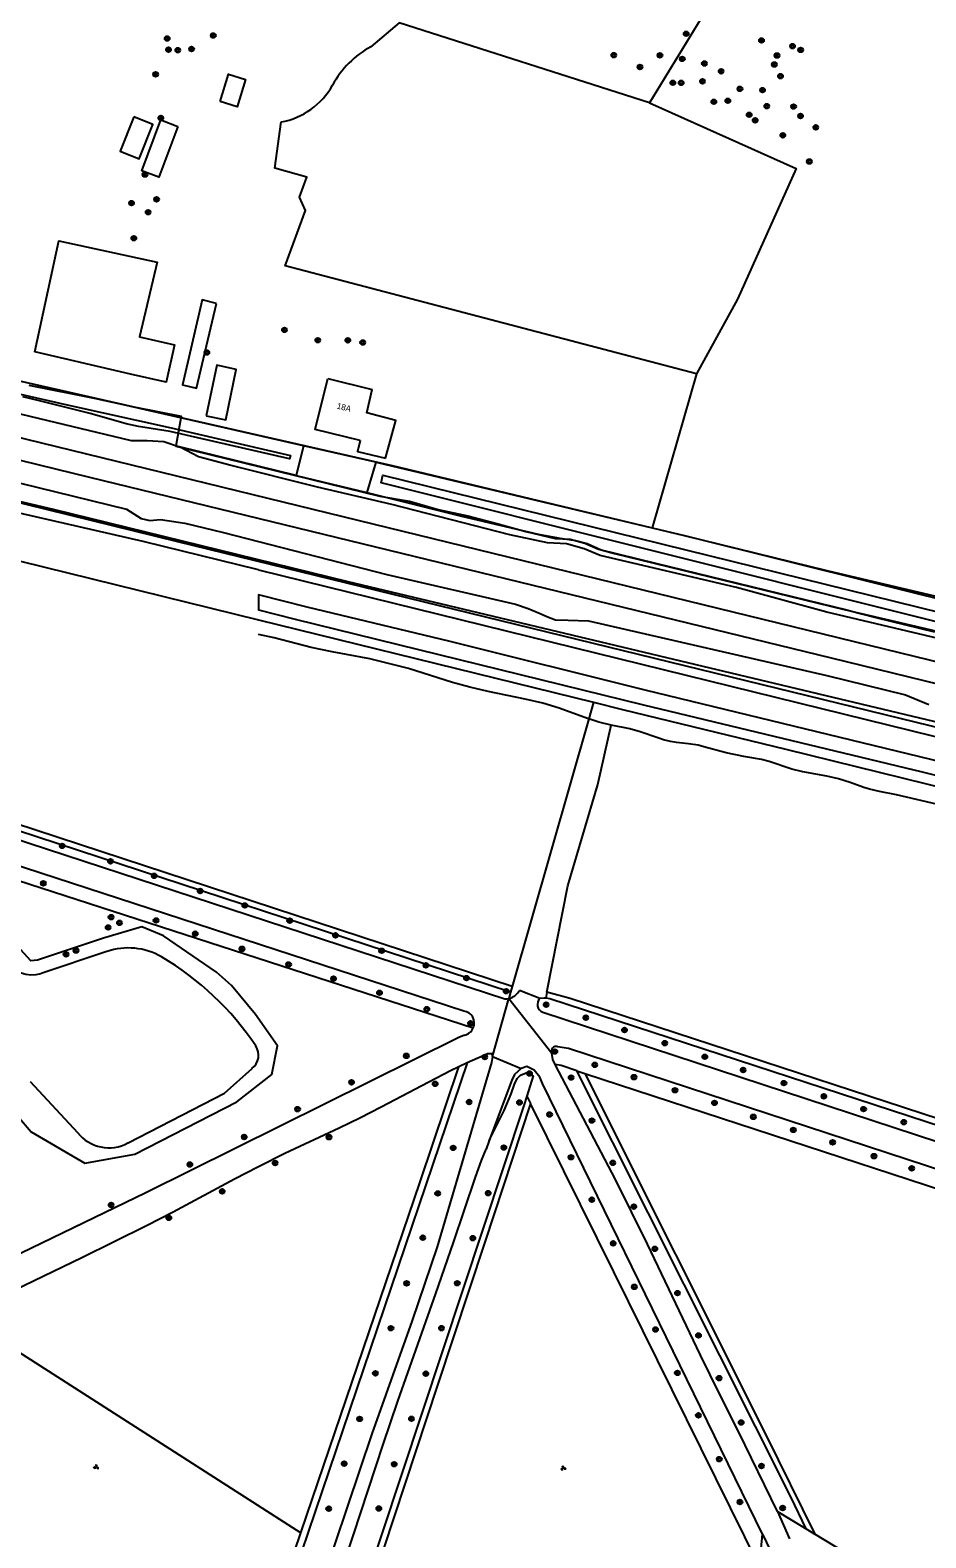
# Model space of a CAD drawing. Extents: x 128999 to 131010, y 395498 to 399007.
# Drawn here: x 130462 to 130611.2, y 397522.8 to 397773.9 of the extents above; entities that cross this region are included whole.
import ezdxf

# ---------------------------------------------------------------- set-up
doc = ezdxf.new("R2010")
doc.units = 0
for name, color, linetype in [('gg-afsc-erfafscheiding', 7, 'Continuous'), ('gg-afsc-hekwerk', 7, 'Continuous'), ('gg-anno-huisnummerreeks BGT', 7, 'Continuous'), ('gg-aspt-spoorlijn', 7, 'Continuous'), ('gg-bbg-bijgebouw', 7, 'Continuous'), ('gg-bbg-gedigitaliseerde bebouwing', 7, 'Continuous'), ('gg-bbg-hoofdgebouw', 7, 'Continuous'), ('gg-bbg-overig bouwwerk', 7, 'Continuous'), ('gg-knt-onverhard', 7, 'Continuous'), ('gg-kntw-bovenkant insteek waterloop', 7, 'Continuous'), ('gg-kntw-waterlijn', 7, 'Continuous'), ('gt-grn-groengrens', 7, 'Continuous'), ('gt-grn-groengrens NZ', 7, 'Continuous'), ('gt-grn-vlakafsluiter', 7, 'Continuous'), ('gt-symb-boom', 7, 'Continuous'), ('gt-symb-groenvak', 7, 'Continuous'), ('gx-grn-maaiveld', 7, 'Continuous')]:
    doc.layers.add(name, color=color, linetype=linetype)

# ---------------------------------------------------------------- blocks, each defined once
blk = doc.blocks.new('gt0-BOOM')
at = {"layer": 'gt-symb-boom'}
for radius in [0.4, 0.2]:
    blk.add_circle((0, 0), radius, dxfattribs=at)
blk = doc.blocks.new('gt0-GRVAK')
at = {"layer": 'gt-symb-groenvak'}
for p, q in [((-0.11, 0.19), (-0.23, 0.24)), ((-0.18, 0.15), (0.09, 0.15)), ((-0.09, 0.21), (-0.16, 0.32)), ((-0.05, 0.21), (-0.05, 0.39)), ((0, 0.21), (0.06, 0.32)), ((0.01, 0.19), (0.13, 0.24)), ((0.26, -0.05), (0.2, 0.06)), ((0.31, -0.05), (0.31, 0.13)), ((0.35, -0.05), (0.41, 0.06)), ((-0.24, -0.23), (-0.36, -0.18)), ((-0.32, -0.26), (-0.05, -0.26)), ((-0.23, -0.21), (-0.29, -0.1)), ((-0.18, -0.2), (-0.18, -0.02)), ((-0.14, -0.21), (-0.07, -0.1)), ((-0.12, -0.23), (0, -0.18)), ((0.24, -0.07), (0.12, -0.02)), ((0.17, -0.11), (0.44, -0.11)), ((0.37, -0.07), (0.49, -0.02))]:
    blk.add_line(p, q, dxfattribs=at)

msp = doc.modelspace()

# ---------------------------------------------------------------- linework, layer by layer
at = {"layer": 'gg-afsc-erfafscheiding'}
msp.add_line((130500, 397675.66), (130555.79, 397661.97), dxfattribs=at)
for points in [[(130499.99, 397684.02), (130638.65, 397649.86), (130753.38, 397621.86), (130767.98, 397618.13), (130775.46, 397616.31), (130882.93, 397589.7), (130990.24, 397563.5)], [(130555.01, 397659.22), (130554.81, 397659.28), (130550.1, 397660.96), (130547.36, 397661.79), (130544.44, 397662.47), (130538.29, 397663.73), (130535.21, 397664.47), (130532.32, 397665.27), (130524.97, 397667.6), (130518.57, 397669.21), (130512.29, 397670.38), (130508.78, 397671.09), (130502.62, 397672.67), (130500, 397673.26)], [(130555.79, 397661.97), (130560.63, 397660.78), (130587.86, 397654.16), (130611.26, 397648.39), (130900.63, 397577.75)], [(130558.76, 397658.14), (130556.72, 397658.67), (130555.01, 397659.22)], [(130613.86, 397644.77), (130606.3, 397646.54), (130603.42, 397647.1), (130601.8, 397647.47), (130600.85, 397647.77), (130598.54, 397648.61), (130596.62, 397649.19), (130594.67, 397649.64), (130590.69, 397650.37), (130588.84, 397650.82), (130585.05, 397652.12), (130583.79, 397652.44), (130580.85, 397652.94), (130577.91, 397653.55), (130574.2, 397654.56), (130573.23, 397654.79), (130571.62, 397655.05), (130569.64, 397655.28), (130568.65, 397655.44), (130567.49, 397655.72), (130566.53, 397656.01), (130563.6, 397657.03), (130561.85, 397657.52), (130558.76, 397658.14)]]:
    msp.add_lwpolyline(points, dxfattribs=at)
at = {"layer": 'gg-afsc-hekwerk'}
for points in [[(130305.3, 397730.74), (130312.33, 397729.02), (130314.62, 397728.08), (130318.81, 397725.39), (130321.13, 397724.45), (130323.59, 397724.01), (130326.04, 397723.61), (130328.53, 397723.38), (130331.04, 397723.65), (130335.98, 397724.15), (130338.47, 397724.44), (130340.95, 397724.23), (130411.31, 397707.08), (130457.42, 397695.86), (130486.53, 397688.72), (130719.44, 397631.79), (130748.55, 397624.63), (130852.82, 397599.17), (130874.67, 397593.85), (130884.39, 397591.5), (130933.11, 397579.6), (130969.65, 397570.66), (130994.02, 397564.72), (131000, 397563.27)], [(130749.75, 397648.32), (130743.3, 397646.63), (130742.09, 397646.45), (130741.09, 397646.5), (130739.59, 397646.81), (130735.08, 397647.95), (130680.59, 397662.45), (130631.52, 397675.06), (130616.43, 397678.75), (130594.71, 397683.82), (130570.96, 397689.65), (130522.31, 397701.35), (130446.79, 397718.45)], [(130461.75, 397714.73), (130472.65, 397712.57), (130479.24, 397711.16), (130487.15, 397709.62), (130486.27, 397704.61), (130520.21, 397696.3), (130525.14, 397695.46), (130529.94, 397694.08), (130534.86, 397693.01), (130539.73, 397691.74), (130544.52, 397690.37), (130549.43, 397689.24), (130551.92, 397689.11), (130554.34, 397688.45), (130556.66, 397687.44), (130566.36, 397685.06), (130597.99, 397677.32), (130600.42, 397676.7), (130602.83, 397676.06), (130612.61, 397673.71)]]:
    msp.add_lwpolyline(points, dxfattribs=at)
at = {"layer": 'gg-aspt-spoorlijn'}
for points in [[(129000, 398063.21), (129752.7, 397878.97), (130646.71, 397660.45), (130774.08, 397629.42), (130829.88, 397615.68), (130921.62, 397593.27), (130961.83, 397583.35), (131000, 397574.06)], [(129000, 398059.31), (129062.68, 398043.93), (129180.21, 398015.32), (129384.51, 397965.22), (129415.58, 397957.75), (129526.6, 397930.53), (129638.2, 397903.31), (130162.26, 397775.1), (130285.4, 397745.09), (130471.89, 397699.43), (130595.37, 397669.33), (130844.82, 397608.38), (130947.58, 397583.19), (131000, 397570.44)]]:
    msp.add_lwpolyline(points, dxfattribs=at)
at = {"layer": 'gg-bbg-bijgebouw'}
msp.add_line((130478.67, 397716.57), (130462.75, 397720.32), dxfattribs=at)
for points in [[(130462.75, 397720.32), (130466.76, 397738.77), (130483.12, 397735.26), (130480.17, 397722.79), (130486.03, 397721.48), (130484.64, 397715.23), (130478.67, 397716.57)], [(130493.01, 397728.36), (130490.62, 397728.95), (130487.33, 397714.82), (130489.68, 397714.27), (130493.01, 397728.36)], [(130491.32, 397709.64), (130494.55, 397708.98), (130496.27, 397717.38), (130493.05, 397718.06), (130491.32, 397709.64)]]:
    msp.add_lwpolyline(points, dxfattribs=at)
at = {"layer": 'gg-bbg-gedigitaliseerde bebouwing'}
for points in [[(130516.94, 397705.52), (130509.46, 397707.35), (130511.57, 397715.86)], [(130516.94, 397705.52), (130516.51, 397703.72), (130521.19, 397702.6)]]:
    msp.add_lwpolyline(points, dxfattribs=at)
at = {"layer": 'gg-bbg-hoofdgebouw'}
msp.add_line((130511.57, 397715.86), (130518.97, 397714.02), dxfattribs=at)
msp.add_lwpolyline([(130521.19, 397702.6), (130522.86, 397708.9), (130518.04, 397710.14), (130518.97, 397714.02)], dxfattribs=at)
at = {"layer": 'gg-bbg-overig bouwwerk'}
for points in [[(130493.61, 397761.99), (130495.01, 397766.55), (130497.86, 397765.67), (130496.45, 397761.11), (130493.61, 397761.99)], [(130479.23, 397759.43), (130476.96, 397753.7), (130480.16, 397752.43), (130482.43, 397758.17), (130479.23, 397759.43)], [(130486.58, 397757.85), (130483.42, 397749.37), (130480.56, 397750.44), (130483.72, 397758.91), (130486.58, 397757.85)]]:
    msp.add_lwpolyline(points, dxfattribs=at)
at = {"layer": 'gg-knt-onverhard'}
for p, q in [((130546.87, 397612.64), (130543.47, 397613.98)), ((130547.36, 397610.36), (130869.82, 397504.55)), ((130534.76, 397601.91), (130533.37, 397601.24)), ((130538.45, 397588.99), (130537.91, 397587.54)), ((130586.48, 397527.2), (130591.24, 397524.33)), ((130591.24, 397524.33), (130592.67, 397523.46)), ((130583.44, 397518.06), (130583.98, 397523.47)), ((130743.03, 397432.46), (130592.67, 397523.46))]:
    msp.add_line(p, q, dxfattribs=at)
for points in [[(130534.22, 397610.54), (130215.44, 397714.47), (130209.59, 397715.13), (130209.18, 397715), (130208.79, 397714.82)], [(130223.77, 397716.39), (130541.06, 397612.56), (130541.38, 397612.57), (130541.69, 397612.62)], [(130534.31, 397606.53), (130533.39, 397606.16), (130481.27, 397580.29), (130458.77, 397569.38), (130445.86, 397562.9)], [(130549.83, 397604.63), (130551.67, 397604.36), (130870.12, 397500)], [(130538.99, 397602.99), (130538.82, 397601.99), (130529.76, 397571.28), (130525.59, 397559.01), (130518.91, 397540.15), (130508.68, 397509.8), (130505.51, 397500), (130503.05, 397492.54), (130500, 397483.98), (130489.47, 397453.39)], [(130538.99, 397602.99), (130538.91, 397603.4), (130538.17, 397603.4), (130537.41, 397603.11), (130534.76, 397601.91)], [(130549.45, 397601.66), (130549.02, 397602.49), (130548.88, 397603.51)], [(130586.48, 397527.2), (130579.97, 397540.56), (130576.73, 397546.93), (130573.65, 397553.22), (130564.79, 397571.75), (130559.48, 397582.51), (130549.45, 397601.66)], [(130533.37, 397601.24), (130532.01, 397600.58), (130528.38, 397598.73), (130520.42, 397594.54), (130516.89, 397592.73), (130513.47, 397591.07), (130504.42, 397586.8), (130500, 397584.61), (130496.01, 397582.54), (130485.78, 397577.08), (130481.33, 397574.8), (130470.58, 397569.47), (130457.82, 397563.32), (130450.7, 397559.79)], [(130543.75, 397600.98), (130542.65, 397599.96), (130542.22, 397599.04), (130538.45, 397588.99)], [(130583.98, 397523.47), (130547.34, 397598.46), (130546.87, 397599.51), (130545.92, 397600.68), (130544.71, 397601.32), (130543.75, 397600.98)], [(130491.85, 397452.63), (130500, 397476.21), (130508.15, 397500), (130510.86, 397508.14), (130520.76, 397538.36), (130523.22, 397545.6), (130529.55, 397563.52), (130532.5, 397572.02), (130536.13, 397582.86), (130537.16, 397585.67), (130537.91, 397587.54)]]:
    msp.add_lwpolyline(points, dxfattribs=at)
for centre, radius, start, end in [((130541.13, 397615.2), 2.64, 282.2767, 332.4552), ((130547.84, 397611.65), 1.38, 134.5683, 249.5008), ((130533.93, 397608.53), 2.03, 336.589, 81.6307), ((130533.93, 397608.53), 2.03, 280.8511, 336.6194), ((130549.62, 397603.85), 0.81, 74.8949, 204.8341)]:
    msp.add_arc(centre, radius, start, end, dxfattribs=at)
at = {"layer": 'gg-kntw-bovenkant insteek waterloop'}
for points in [[(130748.56, 397616.94), (130748.98, 397618.61), (130717.22, 397626.43), (130662.03, 397640.1), (130638.34, 397646.18), (130615.9, 397651.5), (130564.39, 397663.96), (130531.94, 397672.05), (130508.14, 397677.78), (130500, 397679.82), (130500, 397677.35), (130506.1, 397675.82), (130564.14, 397661.52), (130610.55, 397650.37), (130642.37, 397642.34), (130748.56, 397616.94)], [(130457.61, 397595.74), (130462.12, 397590.45), (130471.1, 397585.2), (130479.44, 397586.7), (130496.39, 397595.44), (130502.23, 397599.97), (130503.19, 397604.73), (130499.54, 397609.99), (130495.52, 397614.82), (130493.01, 397617.02), (130484.2, 397623.08), (130480.57, 397624.56), (130474.2, 397622.68), (130463.18, 397618.99), (130462.09, 397618.92), (130452.63, 397629.22)]]:
    msp.add_lwpolyline(points, dxfattribs=at)
at = {"layer": 'gg-kntw-waterlijn'}
for p, q in [((130474.77, 397620.45), (130463.81, 397616.81)), ((130461.98, 397598.84), (130469.89, 397590.3))]:
    msp.add_line(p, q, dxfattribs=at)
msp.add_lwpolyline([(130478.28, 397588.6), (130494.35, 397596.86), (130498.93, 397600.99)], dxfattribs=at)
for centre, radius, start, end in [((130478.35, 397610.14), 10.91, 59.7378, 109.1385), ((130459.18, 397577.7), 48.59, 33.802, 59.4881), ((130462.25, 397622.3), 5.7, 217.5908, 285.8676), ((130497.27, 397603.19), 2.76, 306.8994, 34.0421), ((130475.08, 397594.39), 6.61, 218.2574, 298.8758)]:
    msp.add_arc(centre, radius, start, end, dxfattribs=at)
at = {"layer": 'gt-grn-groengrens'}
for p, q in [((130542, 397613.69), (130230.28, 397715.82)), ((130572.96, 397716.65), (130565.58, 397691.02)), ((130349.72, 397712.77), (130500, 397675.66)), ((130555.79, 397661.97), (130555.01, 397659.22)), ((130555.01, 397659.22), (130542.27, 397614.64)), ((130542.27, 397614.64), (130542, 397613.69)), ((130538.99, 397602.99), (130541.69, 397612.62)), ((130542, 397613.69), (130541.69, 397612.62)), ((130541.69, 397612.62), (130548.88, 397603.51)), ((130548.06, 397613.71), (130547.87, 397612.69)), ((130538.99, 397602.99), (130543.75, 397600.98)), ((130553.06, 397600.6), (130554.39, 397600.17)), ((130554.39, 397600.17), (130869.33, 397496.94)), ((130544.69, 397596.39), (130545.31, 397595.14)), ((130586.48, 397527.2), (130588.43, 397522.66)), ((130482.68, 397452.14), (130507.05, 397523.68)), ((130583.98, 397523.47), (130585.96, 397519.29))]:
    msp.add_line(p, q, dxfattribs=at)
for points in [[(130562.64, 397806.68), (130560.73, 397800.49), (130559.42, 397791.61), (130566.39, 397788.92), (130575.58, 397783.61), (130573.66, 397775.74), (130565.13, 397761.76)], [(130565.13, 397761.76), (130523.45, 397775.11), (130518.73, 397771.1)], [(130565.13, 397761.76), (130589.55, 397750.81), (130579.81, 397729.08), (130572.96, 397716.65)], [(130572.96, 397716.65), (130504.46, 397734.62), (130507.83, 397743.85), (130506.84, 397746.04), (130508.04, 397749.37), (130502.73, 397750.89), (130503.78, 397758.58)], [(130535.79, 397607.72), (130439.77, 397638.8), (130236.04, 397705.97), (130208.79, 397714.82)], [(130542.27, 397614.64), (130253.78, 397709.28), (130230.57, 397716.86), (130230.28, 397715.82)], [(130548.06, 397613.71), (130551.53, 397631.4), (130556.55, 397648.28), (130558.76, 397658.14)], [(130547.87, 397612.69), (130547.58, 397612.7), (130546.87, 397612.64)], [(130875.74, 397505.68), (130548.55, 397612.58), (130547.87, 397612.69)], [(130876.05, 397506.58), (130766.87, 397542.32), (130636.83, 397584.91), (130551.91, 397612.63), (130548.06, 397613.71)], [(130534.76, 397601.91), (130500.25, 397500), (130483.86, 397451.78)], [(130553.06, 397600.6), (130550.44, 397601.46), (130549.45, 397601.66)], [(130507.05, 397523.68), (130526.95, 397582.13), (130533.37, 397601.24)], [(130538.45, 397588.99), (130540.93, 397593.99), (130542.12, 397596.75), (130542.64, 397598.37), (130543.07, 397599.29), (130543.64, 397599.89), (130544.59, 397600.23), (130544.86, 397600.22), (130545.74, 397599.74), (130544.69, 397596.39)], [(130591.24, 397524.33), (130588.71, 397529.56), (130553.06, 397600.6)], [(130554.39, 397600.17), (130584.53, 397539.98), (130592.67, 397523.46)], [(130544.69, 397596.39), (130544.2, 397594.82), (130496.67, 397451.53), (130495.63, 397448.05)], [(130545.31, 397595.14), (130537.71, 397572.07), (130529.82, 397548.23), (130510.03, 397488.19), (130496.66, 397447.75)], [(130583.44, 397518.06), (130559.19, 397567.1), (130545.31, 397595.14)]]:
    msp.add_lwpolyline(points, dxfattribs=at)
for centre, radius, start, end in [((130526.2, 397757.24), 15.74, 118.3008, 151.7082), ((130501.59, 397770.68), 12.3, 280.2858, 330.9061)]:
    msp.add_arc(centre, radius, start, end, dxfattribs=at)
at = {"layer": 'gt-grn-groengrens NZ'}
msp.add_line((130450.7, 397559.79), (130507.05, 397523.68), dxfattribs=at)
at = {"layer": 'gt-grn-vlakafsluiter'}
msp.add_lwpolyline([(130499.99, 397684.02), (130480.81, 397688.75), (130454.8, 397694.68), (130433.52, 397699.29), (130413.39, 397703.43), (130408.48, 397704.54), (130397.4, 397706.45)], dxfattribs=at)
at = {"layer": 'gx-grn-maaiveld'}
for p, q in [((130507.52, 397704.67), (130506.28, 397699.71)), ((130519.57, 397701.96), (130507.52, 397704.67)), ((130506.28, 397699.71), (130486.88, 397704.47)), ((130506.28, 397699.71), (130518.08, 397696.88)), ((130519.57, 397701.96), (130518.08, 397696.88))]:
    msp.add_line(p, q, dxfattribs=at)
for points in [[(130990.91, 397565.57), (130983.95, 397568.2), (130934.71, 397580.65), (130874.18, 397595.28), (130803.44, 397612.1), (130746.36, 397626.39), (130678.83, 397642.94), (130514.94, 397681.99), (130465.84, 397694.07), (130444.56, 397699.06), (130421.84, 397704.24), (130411.32, 397706.85), (130397.58, 397711.2), (130375.69, 397716.44), (130350.01, 397721.98), (130332.59, 397725.87)], [(130507.52, 397704.67), (130446.79, 397718.45), (130433.83, 397721.5)], [(130443.62, 397713.97), (130478.78, 397705.53), (130481.47, 397705.54), (130484.26, 397705.37), (130486.88, 397704.47)], [(130459.89, 397713.36), (130468.13, 397711.47), (130485.45, 397707.66), (130505.33, 397703.06), (130505.19, 397702.48), (130485.3, 397707.04), (130480.03, 397707.89), (130477.99, 397708.31), (130471.95, 397710.03), (130463.55, 397712.14), (130460.76, 397712.81)], [(130421.83, 397707.85), (130478.03, 397694.09), (130480.49, 397692.56), (130481.94, 397692.24), (130483.7, 397692.38), (130487.72, 397691.8), (130494.19, 397690.24), (130521.39, 397683.21), (130542.84, 397678.3), (130544.94, 397677.59), (130546.95, 397676.72), (130548.03, 397676.21), (130549.48, 397675.71), (130551.57, 397675.64), (130554.96, 397675.52), (130594.66, 397666.42), (130607.76, 397663.19), (130611.69, 397661.58)], [(130674.49, 397658.53), (130672.22, 397658.29), (130623.04, 397670.09), (130620.37, 397671.52), (130618.77, 397671.86), (130616.29, 397671.87), (130594.67, 397676.98), (130579.65, 397681.05), (130556.93, 397686.38), (130554.25, 397687.52), (130551.33, 397688.36), (130548.16, 397688.48), (130541.9, 397689.85), (130522.2, 397694.86), (130509.86, 397697.77), (130495.23, 397701.41), (130490.03, 397702.82), (130486.88, 397704.47)], [(130519.57, 397701.96), (130519.84, 397701.9), (130565.58, 397691.02)], [(130750.29, 397646.37), (130740.45, 397643.43), (130520.44, 397698.5), (130520.74, 397699.79), (130710.67, 397653), (130716.05, 397651.73), (130721.4, 397650.37), (130735.56, 397646.59), (130739.76, 397645.79), (130741.69, 397645.57), (130743.62, 397645.56), (130744.51, 397645.67), (130745.81, 397646.08), (130747.08, 397646.7), (130749.96, 397647.57)], [(130518.08, 397696.88), (130533.85, 397692.94), (130546.61, 397689.96), (130549.91, 397689.31), (130552.8, 397688.89), (130554.76, 397688.42), (130557.09, 397687.35), (130559.28, 397686.71), (130597.55, 397677.38), (130623.2, 397671.42), (130653.17, 397663.83), (130674.49, 397658.53)], [(130565.58, 397691.02), (130571.19, 397689.68), (130619.56, 397677.64)]]:
    msp.add_lwpolyline(points, dxfattribs=at)

# ---------------------------------------------------------------- block references
at = {"layer": 'gt-symb-boom'}
for p in [(130484.8, 397772.47), (130492.48, 397772.97), (130571.24, 397773.27), (130583.79, 397772.16), (130485.02, 397770.62), (130486.56, 397770.53), (130488.87, 397770.72), (130559.18, 397769.7), (130566.88, 397769.67), (130586.37, 397769.64), (130588.97, 397771.2), (130590.31, 397770.58), (130563.55, 397767.74), (130570.6, 397769.08), (130574.28, 397768.32), (130577.06, 397767.02), (130585.93, 397768.14), (130482.88, 397766.51), (130569.02, 397765.11), (130570.41, 397765.1), (130573.95, 397765.35), (130586.96, 397766.2), (130575.85, 397761.94), (130578.19, 397762.11), (130580.2, 397764.1), (130583.97, 397763.89), (130581.74, 397759.78), (130584.67, 397761.21), (130589.14, 397761.14), (130590.3, 397759.57), (130483.75, 397759.24), (130582.74, 397758.85), (130592.83, 397757.68), (130587.34, 397756.36), (130591.76, 397752), (130481.11, 397749.82), (130478.87, 397745.07), (130483.04, 397745.7), (130481.62, 397743.55), (130479.25, 397739.22), (130504.33, 397723.96), (130509.88, 397722.24), (130514.89, 397722.23), (130517.37, 397721.86), (130491.42, 397720.2), (130467.32, 397638.04), (130475.35, 397635.48), (130464.17, 397631.81), (130482.65, 397633.06), (130490.29, 397630.53), (130497.74, 397628.13), (130474.96, 397624.47), (130475.45, 397626.18), (130476.85, 397625.23), (130482.95, 397625.63), (130505.21, 397625.59), (130489.48, 397623.42), (130512.84, 397623.14), (130467.96, 397619.99), (130469.61, 397620.62), (130497.26, 397620.91), (130520.53, 397620.58), (130505.03, 397618.3), (130527.9, 397618.16), (130512.52, 397615.94), (130534.66, 397616.03), (130541.26, 397613.84), (130520.16, 397613.59), (130547.91, 397611.61), (130528.05, 397610.86), (130554.52, 397609.44), (130535.31, 397608.49), (130560.97, 397607.38), (130549.37, 397603.8), (130567.68, 397605.19), (130524.64, 397603.08), (130537.7, 397602.89), (130556.02, 397601.59), (130574.36, 397602.93), (130545.16, 397600.15), (130552.08, 397599.47), (130562.56, 397599.53), (130580.73, 397600.73), (130515.51, 397598.68), (130529.44, 397598.43), (130569.38, 397597.36), (130587.53, 397598.55), (130594.19, 397596.34), (130506.53, 397594.21), (130535.09, 397595.39), (130543.48, 397595.32), (130575.96, 397595.25), (130600.8, 397594.22), (130548.5, 397593.32), (130555.55, 397592.31), (130582.43, 397592.93), (130607.49, 397592.04), (130497.64, 397589.57), (130511.75, 397589.55), (130589.09, 397590.75), (130532.44, 397587.76), (130540.89, 397587.81), (130552.06, 397586.2), (130595.64, 397588.68), (130602.53, 397586.38), (130488.59, 397585), (130502.78, 397585.24), (130559.02, 397585.27), (130608.81, 397584.36), (130493.97, 397580.52), (130529.86, 397580.18), (130538.28, 397580.22), (130555.52, 397579.13), (130475.46, 397578.25), (130562.53, 397577.98), (130485.08, 397576.12), (130527.37, 397572.8), (130535.72, 397572.73), (130559.1, 397571.86), (130566.04, 397570.95), (130524.69, 397565.21), (130533.12, 397565.22), (130562.61, 397564.63), (130569.79, 397563.58), (130522.07, 397557.73), (130530.48, 397557.74), (130566.15, 397557.52), (130573.3, 397556.53), (130519.48, 397550.23), (130527.88, 397550.16), (130569.78, 397550.29), (130576.72, 397549.42), (130516.86, 397542.63), (130525.48, 397542.66), (130573.28, 397543.22), (130580.4, 397542.04), (130514.28, 397535.18), (130522.62, 397535.09), (130576.76, 397535.93), (130583.78, 397534.79), (130580.2, 397528.8), (130511.71, 397527.68), (130520.05, 397527.71), (130587.32, 397527.79)]:
    msp.add_blockref('gt0-BOOM', p, dxfattribs=at)
at = {"layer": 'gt-symb-groenvak'}
for p, rotation in [((130472.97, 397534.66), -25.667875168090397), ((130550.76, 397534.46), -3.8978962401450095)]:
    msp.add_blockref('gt0-GRVAK', p, dxfattribs=dict(at, rotation=rotation))

# ---------------------------------------------------------------- texts
at = {"layer": 'gg-anno-huisnummerreeks BGT'}
msp.add_text('18A', height=1, rotation=346, dxfattribs=at).set_placement((130512.98, 397710.87))

doc.saveas('drawing.dxf')
